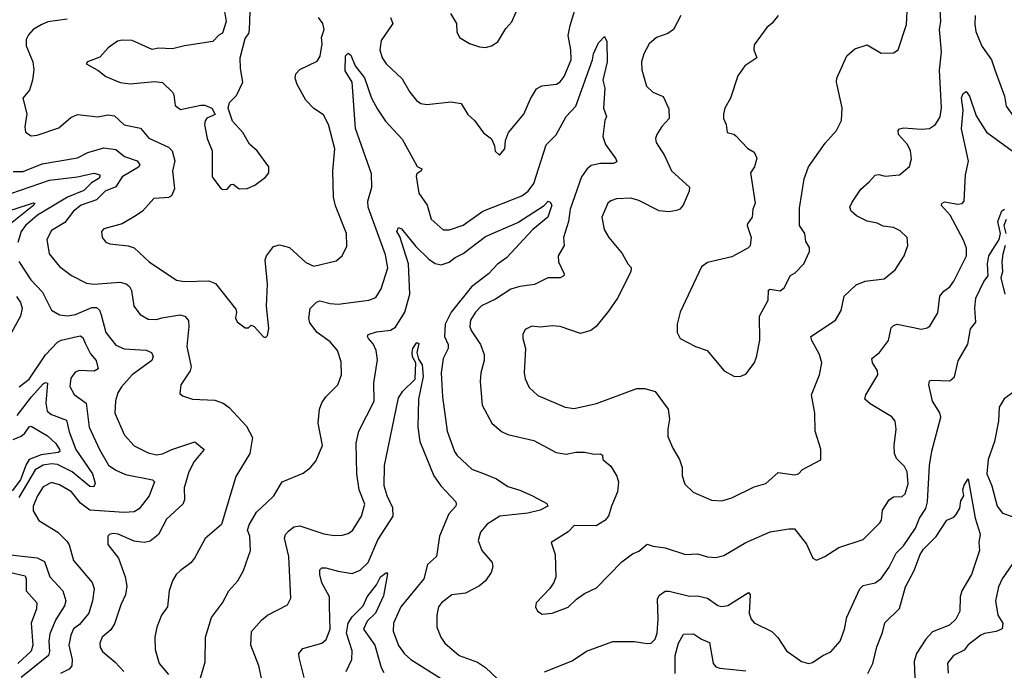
# Model space of a CAD drawing. Extents: x 1443846 to 1577407, y 839182 to 927291.
# Tile 358 of 535: x 1524918 to 1529795, y 884961 to 888184. Entities that reach past the tile are written whole.
import ezdxf

# ---------------------------------------------------------------- set-up
doc = ezdxf.new("R2010")
doc.units = 0

msp = doc.modelspace()

# ---------------------------------------------------------------- linework, layer by layer
at = {"layer": '0CON20XD'}
for points in [[(1528674.2, 888205), (1528645, 888166.2), (1528618.8, 888145), (1528555, 888060), (1528553.8, 888035), (1528568.8, 887995), (1528510, 887955), (1528474.3, 887905.7), (1528438, 887795), (1528411.2, 887745), (1528404.2, 887715.8), (1528404, 887695), (1528416.2, 887665), (1528422.5, 887625), (1528455, 887617.5), (1528465, 887609.2), (1528525, 887546.2), (1528555, 887527.5), (1528568.3, 887498.3), (1528556.7, 887455), (1528537.5, 887425), (1528560, 887275), (1528548.8, 887245), (1528546, 887205), (1528523.3, 887173.3), (1528521.2, 887165), (1528540.5, 887105), (1528536.4, 887063.6), (1528525, 887051.4), (1528445, 887008.8), (1528325, 886981.2), (1528295, 886960), (1528188.8, 886735), (1528174, 886675), (1528173.9, 886633.9), (1528190, 886605), (1528264.4, 886564.4), (1528323.3, 886545), (1528407.5, 886445), (1528455, 886417.5), (1528485, 886416.7), (1528515, 886427.5), (1528555, 886482.5), (1528567.7, 886512.3), (1528584.1, 886595.9), (1528581.4, 886715), (1528625.7, 886795), (1528626.2, 886843.8), (1528635, 886849.6), (1528685, 886840.6), (1528704.2, 886855), (1528735, 886916.7), (1528759.3, 886930.7), (1528802, 886975), (1528830, 887035), (1528829.2, 887055), (1528812, 887085), (1528806.2, 887125), (1528780, 887165), (1528780, 887250), (1528804, 887396), (1528825.5, 887454.5), (1528907, 887573), (1528964, 887635), (1528988.6, 887685), (1528992.3, 887747.7), (1528963.1, 887875), (1528964.4, 887895), (1529014.6, 888005.4), (1529055, 888038.8), (1529115, 888058.8), (1529185, 888018.8), (1529245, 888020), (1529268.8, 888035), (1529309.7, 888160.3), (1529314.5, 888255)], [(1529649.6, 888205), (1529647.8, 888162.2), (1529654, 888125), (1529682.9, 888052.9), (1529730.5, 887985), (1529747.8, 887935), (1529795.5, 887805.5), (1529804.4, 887755), (1529845, 887697.5), (1529865, 887680.6), (1529935, 887659.5), (1529995, 887669.1), (1530137.4, 887782.6), (1530180.4, 887825), (1530225.4, 887885), (1530267.3, 887965), (1530282.2, 888007.7), (1530327.3, 888062.7), (1530359.6, 888125), (1530398.8, 888171.2), (1530443.6, 888286.4)], [(1525152.8, 888187.2), (1525057.4, 888172.6), (1525025, 888158.5), (1524985.3, 888134.7), (1524960.9, 888109.1), (1524950, 888085), (1524950, 888055), (1524983.1, 887975), (1524988.5, 887935), (1524981.9, 887885), (1524966.9, 887835), (1524933.1, 887795), (1524953, 887717), (1524943.6, 887653.6), (1524946.4, 887626.4), (1524975, 887608.8), (1525005, 887611.4), (1525111.4, 887648.6), (1525171.2, 887698.8), (1525205, 887713.6), (1525305, 887702.9), (1525355, 887712.5), (1525387.2, 887707.2), (1525435, 887662.3), (1525515.8, 887645.8), (1525557.8, 887597.8), (1525655, 887552.7), (1525673.5, 887535), (1525686.2, 887485), (1525674.6, 887435), (1525684.7, 887345.3), (1525669.3, 887310.7), (1525655, 887302.5), (1525635, 887301.5), (1525582, 887298), (1525526.2, 887235), (1525495.5, 887214.5), (1525425, 887172.9), (1525335, 887148), (1525324, 887135), (1525326.2, 887105), (1525345, 887082), (1525365, 887074.2), (1525455, 887063.1), (1525485, 887053.1), (1525558.9, 886985), (1525695, 886894.4), (1525735, 886886.9), (1525855, 886889.6), (1525887.4, 886877.4), (1525989.3, 886749.3), (1525992.5, 886735), (1525986.2, 886705), (1525995, 886686.7), (1526035, 886657.5), (1526051.7, 886658.3), (1526065, 886670), (1526080, 886665), (1526125, 886612.5), (1526135, 886610), (1526145, 886620), (1526151.2, 886655), (1526140.8, 886765), (1526145.7, 886874.3), (1526133.8, 886995), (1526141.2, 887015), (1526175, 887061.2), (1526205, 887068), (1526255, 887055.7), (1526335, 886981.4), (1526375, 886962.9), (1526485, 886989.2), (1526516, 887015), (1526538.7, 887061.3), (1526537.1, 887125), (1526482.4, 887262.4), (1526471.9, 887305), (1526469.4, 887435), (1526478.6, 887545), (1526448.1, 887665), (1526423.2, 887713.2), (1526375, 887744.2), (1526335.7, 887785), (1526292.8, 887862.8), (1526281.9, 887895), (1526285.8, 887915), (1526305, 887937.5), (1526392.1, 887977.9), (1526406.9, 888003.1), (1526416.4, 888065), (1526412.9, 888095), (1526425.9, 888135), (1526420, 888165), (1526398.5, 888195)], [(1525930, 888235), (1525940, 888175), (1525923, 888117), (1525905, 888107.5), (1525875, 888076.2), (1525733.9, 888053.9), (1525675, 888040), (1525605, 888043.3), (1525575, 888036.2), (1525475, 888080.8), (1525425, 888082.5), (1525403.2, 888076.8), (1525356.2, 888045), (1525315, 887998), (1525254.1, 887975.9), (1525247.5, 887965), (1525305, 887934), (1525345, 887902), (1525415, 887873.3), (1525465, 887865.6), (1525585, 887877.5), (1525625, 887872), (1525674.1, 887824.1), (1525681.2, 887811.2), (1525688.8, 887758.8), (1525715, 887738.8), (1525815, 887761.2), (1525835, 887761.2), (1525870, 887745), (1525885.6, 887714.4), (1525845, 887696), (1525836.3, 887683.7), (1525833.9, 887665), (1525847.1, 887595), (1525871.1, 887535), (1525871.9, 887405), (1525915, 887347.5), (1525925, 887342), (1525945, 887343.8), (1525965, 887367.5), (1525975, 887370), (1526005, 887346.2), (1526045, 887348), (1526082.5, 887365), (1526135.8, 887404.2), (1526151.2, 887425), (1526151.2, 887455), (1526095, 887533.8), (1526057, 887567), (1526023.3, 887625), (1525971.7, 887681.7), (1525950, 887745), (1525956.4, 887773.6), (1525992.3, 887807.7), (1526022.5, 887875), (1526011.7, 887941.7), (1526010.8, 887995), (1526035, 888090), (1526052.5, 888115), (1526056.1, 888133.9), (1526060, 888225)], [(1526754.5, 888194.5), (1526765.8, 888165), (1526708.7, 888081.3), (1526701.4, 888035), (1526713.1, 887995), (1526732.9, 887965), (1526811.7, 887891.7), (1526850.8, 887825), (1526883.8, 887783.8), (1526905, 887768.6), (1526935, 887763.1), (1527055, 887777.1), (1527105, 887769.2), (1527137.1, 887715), (1527170.8, 887685), (1527215, 887624), (1527254.1, 887594.1), (1527269.3, 887559.3), (1527273, 887533), (1527295, 887512.5), (1527320, 887545), (1527323.3, 887585), (1527338.8, 887625), (1527414.5, 887715.5), (1527447.8, 887792.2), (1527478, 887842), (1527503.4, 887856.6), (1527576.2, 887865), (1527595, 887876.7), (1527615, 887903.1), (1527649.4, 887985), (1527648.2, 888035), (1527634.5, 888105), (1527643.6, 888155), (1527668.3, 888231.7)], [(1527052, 888215), (1527081.2, 888165), (1527083.9, 888123.9), (1527096.1, 888096.1), (1527145, 888066.2), (1527195, 888048.8), (1527225, 888046.2), (1527255, 888053.8), (1527285.7, 888074.3), (1527325, 888140), (1527355, 888173.8), (1527376.8, 888223.2)], [(1528192, 888205), (1528155.8, 888135), (1528128.8, 888115), (1528071.4, 888095), (1528035.7, 888065), (1528009.2, 888015), (1527997.1, 887975), (1528000, 887935), (1528022.9, 887855), (1528054.6, 887824.6), (1528105, 887804), (1528133, 887743), (1528134.3, 887695), (1528098.6, 887655), (1528074.2, 887615), (1528067.5, 887595), (1528070, 887575), (1528111.2, 887511.2), (1528145.6, 887435), (1528236, 887355), (1528234.2, 887335), (1528204.4, 887265), (1528187.5, 887245), (1528171.1, 887238.9), (1528135, 887232.9), (1528085, 887236.4), (1527985, 887288.2), (1527945, 887299.5), (1527873.6, 887296.4), (1527845, 887287.1), (1527831.4, 887275), (1527801.9, 887205), (1527813.1, 887145), (1527835.8, 887105), (1527902, 887025), (1527930, 886975), (1527946.9, 886956.9), (1527944.3, 886935), (1527879.4, 886805), (1527835, 886740), (1527772.5, 886665), (1527746.4, 886643.6), (1527695, 886629.4), (1527595, 886664.3), (1527555, 886668.1), (1527495, 886660.6), (1527455, 886665.6), (1527421.2, 886648.8), (1527410, 886625), (1527409.2, 886605), (1527423.1, 886555), (1527417.1, 886435), (1527421.4, 886405), (1527441.7, 886361.7), (1527485, 886322.9), (1527620, 886265), (1527665, 886258.1), (1527775, 886283.3), (1527975, 886356.9), (1528015, 886357.1), (1528065, 886342), (1528130, 886255), (1528135.6, 886205), (1528127.5, 886155), (1528128.8, 886118.8), (1528152.1, 886062.1), (1528185.7, 886005.7), (1528199.2, 885965), (1528199.2, 885925), (1528212.6, 885882.6), (1528253, 885843), (1528345, 885803.8), (1528395, 885800.8), (1528445, 885815.6), (1528555, 885870), (1528612.7, 885887.3), (1528675, 885941.2), (1528755, 885928.8), (1528775, 885933.8), (1528795, 885956.2), (1528886.4, 886003.6), (1528886, 886056), (1528858, 886145), (1528855.6, 886235.6), (1528840, 886325), (1528880, 886425), (1528890, 886485), (1528879.4, 886525), (1528841.1, 886595), (1528837.1, 886615), (1528958.6, 886695), (1528986.1, 886743.9), (1529002.2, 886815), (1529060.2, 886869.8), (1529105, 886889.2), (1529199.2, 886900.8), (1529254.3, 886945), (1529297.8, 887015), (1529315.9, 887065.9), (1529313.8, 887105), (1529278.7, 887138.7), (1529245, 887154.2), (1529195, 887160.8), (1529165, 887176), (1529115, 887185.8), (1529062.1, 887212.1), (1529036, 887235), (1529030, 887255), (1529040.3, 887279.7), (1529084, 887345), (1529125, 887380), (1529155.6, 887414.4), (1529173.1, 887416.9), (1529205, 887408.9), (1529275, 887416), (1529325, 887456.7), (1529335.7, 887495), (1529330.6, 887535), (1529314.3, 887565), (1529270.8, 887615), (1529268.6, 887635), (1529275, 887644), (1529295, 887648.5), (1529385, 887641.2), (1529424.5, 887645.5), (1529454, 887665), (1529476.6, 887703.4), (1529482.7, 887747.3), (1529474.2, 887934.2), (1529483.1, 888025), (1529474.3, 888135), (1529479.5, 888175), (1529477, 888233)], [(1525808.6, 884905), (1525836.1, 885003.9), (1525837.9, 885125), (1525867.5, 885222.5), (1525921.9, 885295), (1525954.6, 885355.4), (1525998.6, 885405), (1526026.9, 885455), (1526061.1, 885555), (1526057.5, 885625), (1526046.2, 885655), (1526055, 885682.5), (1526091.2, 885745), (1526142.5, 885792.5), (1526177.1, 885825), (1526217.5, 885895), (1526322.1, 885937.9), (1526358, 885965), (1526385, 885997.5), (1526417.8, 886075), (1526396.5, 886185), (1526402.5, 886255), (1526413.9, 886286.1), (1526434.3, 886315), (1526494.2, 886375), (1526511.9, 886425), (1526509.8, 886489.8), (1526491.8, 886545), (1526455, 886587.8), (1526390.9, 886635), (1526355, 886682), (1526349.4, 886705), (1526356.6, 886753.4), (1526388.8, 886785), (1526405, 886791.9), (1526455, 886777.9), (1526495.5, 886775.5), (1526647.5, 886795), (1526681.4, 886808.6), (1526708.5, 886851.5), (1526741.5, 886955), (1526729.4, 887019.4), (1526644.2, 887255), (1526642.2, 887285), (1526662.2, 887355), (1526659.9, 887419.9), (1526581.4, 887645), (1526564.2, 887875), (1526530.1, 887930.1), (1526532.5, 888005), (1526545, 888018.1), (1526558.7, 888008.7), (1526579.5, 887955), (1526626.2, 887896.2), (1526660.5, 887795), (1526690.1, 887740.1), (1526730.6, 887680.6), (1526812.4, 887592.4), (1526865, 887496.7), (1526886.1, 887456.1), (1526910, 887445), (1526906.7, 887435), (1526885, 887420), (1526881.8, 887408.2), (1526895.6, 887325), (1526935.5, 887265), (1526956.6, 887196.6), (1527015, 887143.5), (1527046.9, 887143.1), (1527115, 887166.2), (1527211.4, 887235), (1527405, 887312), (1527436.2, 887335), (1527465, 887371.9), (1527525.2, 887564.8), (1527575, 887613.6), (1527625.4, 887705), (1527672.1, 887755), (1527754.7, 887985), (1527760.6, 888015), (1527785, 888069.5), (1527815, 888100), (1527825.3, 888075.3), (1527827.1, 887975), (1527805.8, 887885), (1527816.7, 887845), (1527810, 887745), (1527824.3, 887705), (1527815.6, 887684.4), (1527806.9, 887605), (1527819.1, 887565), (1527870.8, 887495), (1527875, 887480), (1527858.2, 887471.8), (1527795, 887471.3), (1527748.7, 887461.3), (1527728.2, 887445), (1527700.8, 887405), (1527643.8, 887245), (1527636.3, 887183.7), (1527612.1, 887105), (1527614.4, 887065), (1527585.5, 887014.5), (1527586.7, 886985), (1527614, 886925), (1527613.3, 886915), (1527594.2, 886905.8), (1527534.4, 886905.6), (1527467.5, 886872.5), (1527395, 886862.1)], [(1527395, 886862.1), (1527350.1, 886849.9), (1527275, 886800), (1527205, 886767.1), (1527175.5, 886735), (1527150.4, 886695), (1527147.3, 886665), (1527153.5, 886645), (1527200.9, 886575), (1527219.1, 886525), (1527219.1, 886495), (1527201.9, 886435), (1527198.7, 886391.3), (1527209.1, 886275), (1527255.8, 886185), (1527303.8, 886143.8), (1527335, 886129.4), (1527465, 886099.4), (1527575, 886040), (1527625, 886032.5), (1527671.7, 886041.7), (1527715, 886042), (1527765, 886032.5), (1527793.8, 886033.8), (1527805, 886027.5), (1527806.7, 886005), (1527845, 885972.5), (1527875, 885923.3), (1527884.2, 885895), (1527878.9, 885845), (1527848.5, 885775), (1527834.3, 885725), (1527816.5, 885703.5), (1527772.4, 885677.6), (1527665, 885678), (1527635, 885647.5), (1527550, 885595), (1527570, 885535), (1527574.2, 885425), (1527564.2, 885395.8), (1527544.3, 885365.7), (1527476.7, 885295), (1527473.3, 885275), (1527482.5, 885255), (1527505, 885240), (1527555, 885244), (1527635, 885274.3), (1527675.7, 885314.3), (1527715, 885342), (1527775, 885370), (1527900.9, 885499.1), (1527952.4, 885537.6), (1527985, 885552), (1528025, 885585.8), (1528055, 885575.8), (1528115, 885568.1), (1528215, 885535.6), (1528275, 885538.1), (1528325, 885523.1), (1528365, 885520.6), (1528405, 885530.6), (1528515, 885594.4), (1528635, 885646.9), (1528727.2, 885662.8), (1528755, 885661.9), (1528815.5, 885585.5), (1528846.4, 885516.4), (1528865, 885506.7), (1528905, 885524.2), (1528975, 885569.5), (1529095, 885608.6), (1529178.8, 885691.2), (1529186, 885705), (1529191.2, 885755), (1529223.7, 885806.3), (1529245, 885820), (1529288.3, 885821.7), (1529304.3, 885835), (1529318.5, 885885), (1529312.9, 885945), (1529300.9, 885970.9), (1529260.5, 886010.5), (1529250.6, 886035), (1529248.5, 886075), (1529259.4, 886155), (1529254.3, 886195), (1529236.9, 886216.9), (1529130.5, 886280.5), (1529104.3, 886305), (1529108.6, 886325), (1529168, 886425), (1529166, 886445), (1529142.5, 886485), (1529138.8, 886505), (1529175.7, 886535), (1529220.8, 886595), (1529235, 886657.5), (1529245, 886669.4), (1529264.5, 886675.5), (1529385, 886651.1), (1529413, 886657), (1529425, 886666), (1529465, 886732.5), (1529475.7, 886815), (1529495, 886839.2), (1529525, 886860), (1529545, 886888), (1529606.5, 887015), (1529607.4, 887052.6), (1529592.6, 887092.6), (1529526.1, 887216.1), (1529482.5, 887265), (1529486, 887275), (1529497.8, 887282.2), (1529565, 887269.5), (1529585, 887272.9), (1529595.5, 887284.5), (1529602, 887415), (1529617.3, 887482.7), (1529583, 887643), (1529590.4, 887735), (1529583, 887797), (1529591.1, 887818.9), (1529605, 887827.5), (1529622.5, 887805), (1529655, 887707.5), (1529706.2, 887626.2), (1529845, 887526.2)], [(1524885, 887432.5), (1524935, 887431.4), (1525030.1, 887469.9), (1525205, 887499.2), (1525255, 887525.4), (1525335, 887548.7), (1525395, 887540.4), (1525436.5, 887506.5), (1525499.4, 887485), (1525513.6, 887465), (1525506.9, 887453.1), (1525425.3, 887405), (1525395, 887355.9), (1525340.6, 887335), (1525298.9, 887291.1), (1525221.8, 887265), (1525183.9, 887235), (1525141.2, 887178.8), (1525075, 887138.9), (1525053.1, 887095), (1525064, 887024), (1525115, 886961.1), (1525175, 886917.5), (1525248.5, 886878.5), (1525285, 886873.2), (1525413.7, 886883.7), (1525445.4, 886875.4), (1525461.5, 886861.5), (1525471.7, 886841.7), (1525483.3, 886765), (1525515, 886724.3), (1525555, 886701.1), (1525595, 886699.2), (1525622.8, 886707.3), (1525711.5, 886721.5), (1525735.8, 886715), (1525753.7, 886693.7), (1525756.5, 886665), (1525746.7, 886565), (1525767.8, 886465), (1525761.9, 886445), (1525716, 886375), (1525711.7, 886331.7), (1525725, 886320), (1525774.5, 886304.5), (1525885, 886298.5), (1525926, 886285), (1525955, 886262.9), (1526040.9, 886170.9), (1526070.5, 886115), (1526057.8, 886035), (1525989.1, 885920.9), (1525916.8, 885683.2), (1525836.6, 885613.4), (1525783.8, 885516.2), (1525765, 885494.2), (1525714, 885455), (1525692.9, 885435), (1525674.3, 885405), (1525658.6, 885355), (1525650, 885275), (1525620.6, 885235), (1525597.8, 885175), (1525587.8, 885125), (1525589.5, 885065), (1525609.4, 884995), (1525655, 884940)], [(1524875, 887323.1), (1525065, 887388.4), (1525205, 887405.2), (1525285, 887424.2), (1525314.6, 887415), (1525315.3, 887405), (1525306.3, 887395), (1525274.4, 887375.6), (1525235, 887337.2), (1525155, 887304.5), (1525005.9, 887215), (1524946.3, 887165), (1524924.7, 887135), (1524909.2, 887080.8)], [(1524865, 887236.7), (1524961.8, 887268.2), (1524986.9, 887276.9), (1524993.3, 887275), (1524988.8, 887265), (1524863.8, 887166.2)], [(1526126.2, 884876.2), (1526102.6, 884982.6), (1526063.3, 885085), (1526065.7, 885154.3), (1526115, 885210), (1526145.4, 885234.6), (1526244.3, 885285.7), (1526261.7, 885318.3), (1526251.8, 885525), (1526230, 885615), (1526235.3, 885634.7), (1526249.5, 885650.5), (1526275, 885671.5), (1526305, 885677.1), (1526425, 885637.5), (1526475, 885628.5), (1526515, 885630), (1526545, 885638.9), (1526566.5, 885653.5), (1526610.9, 885725), (1526627.3, 885785), (1526598.8, 885855), (1526588.4, 885935), (1526584.2, 886085.8), (1526597.5, 886145), (1526673.8, 886295), (1526672.4, 886385), (1526689.7, 886499.7), (1526684.4, 886545), (1526668.1, 886578.1), (1526645.7, 886605), (1526640.8, 886615), (1526644, 886625), (1526685, 886637.5), (1526755, 886646.5), (1526779.9, 886660.1), (1526825.3, 886735), (1526850.8, 886825), (1526843.5, 886975), (1526800, 887110), (1526785.6, 887135), (1526795, 887154.2), (1526808.7, 887148.7), (1526879.8, 887059.8), (1526945, 886997.6), (1526975, 886976.6), (1527005, 886970), (1527045, 886983.1), (1527075, 887005.9), (1527115, 887025.3), (1527225, 887110.3), (1527385, 887178.9), (1527515.8, 887264.2), (1527535, 887284.4), (1527545, 887280.8), (1527553.5, 887265), (1527534.1, 887205.9), (1527460, 887145), (1527328.9, 887005), (1527285, 886973.5), (1527240, 886925), (1527155, 886860.3), (1527054.8, 886735), (1527025, 886675.8), (1527022.6, 886615), (1527040, 886575), (1527040.8, 886555), (1527014.7, 886505), (1527005.4, 886435), (1527012, 886315), (1527035.5, 886145), (1527071.5, 886045), (1527084.7, 886024.7), (1527157.9, 885957.9), (1527223.1, 885933.1), (1527279.5, 885909.5), (1527335, 885872.5), (1527395, 885853.8), (1527458, 885825), (1527528.3, 885788.3), (1527533.8, 885775), (1527495.8, 885755), (1527435, 885740), (1527295.8, 885724.2), (1527232.5, 885685), (1527200, 885645), (1527189.4, 885605), (1527207.1, 885555), (1527258, 885495), (1527260.8, 885475), (1527252.5, 885445), (1527225.5, 885404.5), (1527195, 885380), (1527126.2, 885343.8), (1527058.8, 885335), (1527007.1, 885295), (1526992.2, 885275), (1526983.3, 885235), (1526984.4, 885175), (1527004.4, 885125), (1527024.4, 885095), (1527094.3, 885034.3), (1527185, 885001.5), (1527225, 884975.7), (1527286.6, 884916.6)], [(1528530.9, 885245), (1528540, 885215), (1528555.9, 885195.9), (1528643.5, 885153.5), (1528673, 885123), (1528715, 885058), (1528790, 885005), (1528825, 884995.8), (1528845, 884999.2), (1528895, 885034), (1528935, 885052), (1528981.5, 885105), (1529002.5, 885165), (1529013.8, 885225), (1529078.5, 885365), (1529095, 885381.5), (1529155.3, 885394.7), (1529185, 885415.7), (1529225, 885471.4), (1529259.3, 885540.7), (1529295, 885577.9), (1529354.1, 885665), (1529375.2, 885714.8), (1529406.5, 885763.5), (1529414.5, 885795.5), (1529423.4, 885975), (1529436.3, 886046.4), (1529479.5, 886215), (1529475, 886236), (1529438.6, 886295), (1529420.6, 886375), (1529424, 886395), (1529435, 886399.2), (1529524.5, 886395.5), (1529548.2, 886415), (1529565.3, 886494.7), (1529613.5, 886576.5), (1529627, 886653), (1529653.5, 886685), (1529648.4, 886755), (1529653.2, 886805), (1529693.7, 886886.3), (1529714.7, 886915), (1529711.6, 886975), (1529717.1, 887015), (1529769.6, 887095), (1529775.5, 887125), (1529762.4, 887185), (1529782.6, 887237.4), (1529795.8, 887245.8)], [(1529803.5, 887195), (1529791.4, 887165), (1529802.5, 887125)], [(1529798.4, 887065), (1529788, 887022), (1529782.3, 886985), (1529786.2, 886935), (1529777.1, 886905), (1529797.9, 886825)], [(1524914.4, 886985.6), (1524973.8, 886895), (1525030.9, 886835), (1525075.7, 886745), (1525115, 886721.2), (1525155, 886717.7), (1525195, 886724.2), (1525275, 886758.7), (1525298.5, 886758.5), (1525312.9, 886745), (1525322.2, 886722.2), (1525344.5, 886635), (1525395, 886571.8), (1525435, 886553.2), (1525545, 886546.6), (1525571.2, 886535), (1525579.6, 886515), (1525572.7, 886495), (1525474.5, 886425), (1525421.5, 886365), (1525404.6, 886335), (1525393.3, 886296.7), (1525389.1, 886235), (1525436.5, 886126.5), (1525485, 886072.7), (1525555, 886039.1), (1525595, 886029.1), (1525625, 886034.1), (1525671.9, 886055), (1525785, 886093.3), (1525831.9, 886055), (1525781.9, 885995), (1525755.4, 885945), (1525733.5, 885865), (1525734.5, 885805), (1525725.5, 885785), (1525645, 885709.4), (1525606.3, 885633.7), (1525565, 885600.9), (1525535, 885593.8), (1525485, 885600.4), (1525405, 885635.5), (1525385, 885638.5), (1525364.6, 885635.4), (1525354.2, 885625), (1525354, 885585), (1525407.3, 885517.3), (1525441.1, 885425), (1525448.6, 885378.6), (1525442.7, 885335), (1525419.1, 885285), (1525388.1, 885191.9), (1525368.9, 885161.1), (1525326.5, 885125), (1525314.6, 885095), (1525316.5, 885075), (1525328.1, 885055), (1525391.7, 885001.7), (1525433.8, 884955)], [(1524902.4, 886812.4), (1524922.5, 886782.5), (1524930.3, 886755), (1524922.2, 886715), (1524877.7, 886635)], [(1524915, 886364.7), (1524965, 886403.2), (1525046.3, 886523.7), (1525105, 886586.1), (1525124.3, 886595.7), (1525217.9, 886617.9), (1525230.3, 886610.3), (1525242.2, 886582.2), (1525269.2, 886529.2), (1525296.5, 886495), (1525306, 886455), (1525286.9, 886443.1), (1525215, 886445.7), (1525192.8, 886437.2), (1525171, 886409), (1525166.8, 886366.8), (1525188.2, 886328.2), (1525247.3, 886285), (1525262.2, 886165), (1525314.1, 886055), (1525357.9, 885977.9), (1525395, 885952.1), (1525441.8, 885931.8), (1525575.4, 885905.4), (1525585.7, 885895), (1525559.6, 885825), (1525509, 885761), (1525485, 885745.8), (1525435, 885743.4), (1525264.7, 885754.8), (1525218.7, 885788.7), (1525175, 885845.4), (1525115, 885879.6), (1525075, 885890.9), (1525035, 885869.5), (1525006.5, 885825), (1524984.7, 885775), (1524985, 885751.2), (1525013, 885703), (1525107.1, 885645), (1525151.1, 885601.1), (1525162.4, 885582.4), (1525185, 885505.7), (1525276.9, 885396.9), (1525287.7, 885365), (1525279.3, 885305), (1525261.1, 885245), (1525215, 885188.8), (1525185, 885166.8), (1525171.5, 885135), (1525161.9, 885085), (1525178.5, 885015), (1525176.1, 884983.9), (1525163.1, 884966.9), (1525120.8, 884945)], [(1526326.9, 884925), (1526301.5, 885025), (1526301.4, 885045), (1526320.9, 885069.1), (1526415, 885095.6), (1526436, 885114), (1526455.3, 885165), (1526452.7, 885277.3), (1526452.5, 885325), (1526414.6, 885395), (1526403.8, 885435), (1526405, 885458.8), (1526415, 885468.1), (1526435, 885469.6), (1526495, 885452), (1526565, 885440.8), (1526605, 885457.1), (1526644, 885495), (1526692, 885608), (1526768.1, 885725), (1526766.5, 885766.5), (1526738.1, 885825), (1526723.3, 885875), (1526725.4, 885975), (1526795, 886311.2), (1526815, 886344), (1526876.9, 886403.1), (1526880.7, 886485), (1526863.4, 886513.4), (1526862.5, 886535), (1526865, 886555.7), (1526884.6, 886585), (1526895, 886580), (1526884.5, 886535), (1526892.8, 886502.8), (1526910.8, 886475), (1526915.8, 886415.8), (1526893.5, 886305), (1526889.3, 886165), (1526899.2, 886095), (1526968.9, 885925), (1527004.2, 885874.2), (1527077.5, 885795), (1527080, 885785), (1527077.5, 885775), (1527043, 885737), (1526997.8, 885625), (1526981.9, 885525), (1526937.8, 885485), (1526919.5, 885415), (1526805.4, 885275), (1526769.6, 885195), (1526768.2, 885155), (1526795, 885084.2), (1526823.6, 885043.6), (1526855.7, 885015), (1527001.9, 884921.9)], [(1524905, 886223.3), (1524976.3, 886315), (1525035, 886379.6), (1525045, 886387.3), (1525055, 886384), (1525047.1, 886285), (1525054.7, 886245), (1525075, 886227.5), (1525149.5, 886199.5), (1525163, 886143), (1525196.5, 886055), (1525277.9, 885935), (1525292.6, 885887.4), (1525285, 885870), (1525265, 885872), (1525177.4, 885945), (1525105, 885980.4), (1525075, 885983.4), (1525035, 885977.1), (1524994.4, 885955), (1524913.6, 885816.4)], [(1529847.5, 886345), (1529793.4, 886306.6), (1529769.1, 886265), (1529765.8, 886195), (1529745.7, 886095), (1529714.8, 886005), (1529707.8, 885935), (1529732.4, 885875), (1529759.6, 885775), (1529785, 885739.4), (1529832.8, 885722.8)], [(1524885, 886104.7), (1524925, 886121), (1524943.6, 886136.4), (1524965, 886167.8), (1524975, 886170.5), (1525055, 886122.3), (1525097.5, 886085), (1525115.9, 886055), (1525116.2, 886045), (1525109.4, 886040.6), (1525025, 886029.2), (1524965.2, 886005), (1524950.1, 885979.9), (1524922.8, 885905), (1524880.1, 885849.9)], [(1529117.9, 884945), (1529142.8, 884995), (1529162.7, 885077.3), (1529191.8, 885148.2), (1529203.3, 885196.7), (1529275, 885268.1), (1529305.3, 885375), (1529347.8, 885455), (1529377.8, 885535), (1529395, 885561.2), (1529456.3, 885623.7), (1529510, 885705), (1529545, 885719.8), (1529556.6, 885733.4), (1529574.4, 885765), (1529579.9, 885800.1), (1529594.4, 885825), (1529589.7, 885855), (1529595, 885878.8), (1529615, 885910), (1529649.4, 885715), (1529674.3, 885635.7), (1529668, 885595), (1529671.4, 885555), (1529631.3, 885435), (1529583.4, 885355), (1529576.1, 885325), (1529574.4, 885255), (1529553.8, 885215), (1529522.7, 885185), (1529438.9, 885151.1), (1529405.7, 885115.7), (1529360, 885045), (1529347.5, 885005), (1529352.5, 884885)], [(1524875, 885532.6), (1524944.7, 885525.3), (1525005, 885519.1), (1525040.8, 885500.8), (1525067.7, 885425), (1525131.1, 885355), (1525145.8, 885305), (1525140.1, 885279.9), (1525097.2, 885212.8), (1525068, 885142), (1525061.6, 885105), (1525066.2, 885055), (1525060.5, 885035), (1524924.6, 884925)], [(1529853.6, 885515), (1529784.4, 885415), (1529765.7, 885375), (1529751.2, 885305), (1529761.8, 885235), (1529786.5, 885195), (1529783.5, 885166.5), (1529755, 885152.7), (1529696.2, 885143.8), (1529678, 885135), (1529615, 885087.1), (1529595, 885061.5), (1529543.1, 885035), (1529513.6, 884996.4), (1529516.6, 884946.6)], [(1524875, 885446), (1524945, 885429.2), (1524950.5, 885415), (1524950.9, 885355), (1525002.9, 885295), (1525001.5, 885265), (1524975.3, 885195), (1524982.5, 885085), (1524975, 885056.5), (1524908.4, 884995)], [(1526535, 884955.5), (1526562.9, 885015), (1526565, 885058), (1526537.3, 885145), (1526544.5, 885195.5), (1526565, 885225.5), (1526618.9, 885281.1), (1526639.1, 885325), (1526686, 885384), (1526705, 885424.5), (1526735, 885445.6), (1526739.4, 885439.4), (1526719.3, 885330.7), (1526680, 885245), (1526639.1, 885205), (1526621.1, 885165), (1526677.5, 885085), (1526707.9, 884975), (1526721.1, 884951.1)], [(1527517, 884953), (1527655, 885007.8), (1527724.7, 885055.3), (1527855, 885103.3), (1527963.4, 885103.4), (1528025, 885093.3), (1528045, 885095.7), (1528065.3, 885114.7), (1528075.4, 885145), (1528080.7, 885215), (1528077.1, 885315), (1528086.2, 885333.8), (1528115, 885353.1), (1528135, 885353.3), (1528235, 885327.7), (1528275, 885330), (1528325, 885317.9), (1528375, 885281.5), (1528395, 885277.5), (1528425, 885282.9), (1528527, 885347), (1528536.5, 885335), (1528530.9, 885245)], [(1528164.8, 884944.8), (1528163.9, 885035), (1528180.5, 885095), (1528205, 885140), (1528255, 885142.2), (1528295.4, 885115.4), (1528335, 885098.6), (1528352.9, 884995), (1528365, 884979.1), (1528385, 884972.3), (1528515, 884958.9)]]:
    msp.add_lwpolyline(points, dxfattribs=at)

doc.saveas('drawing.dxf')
